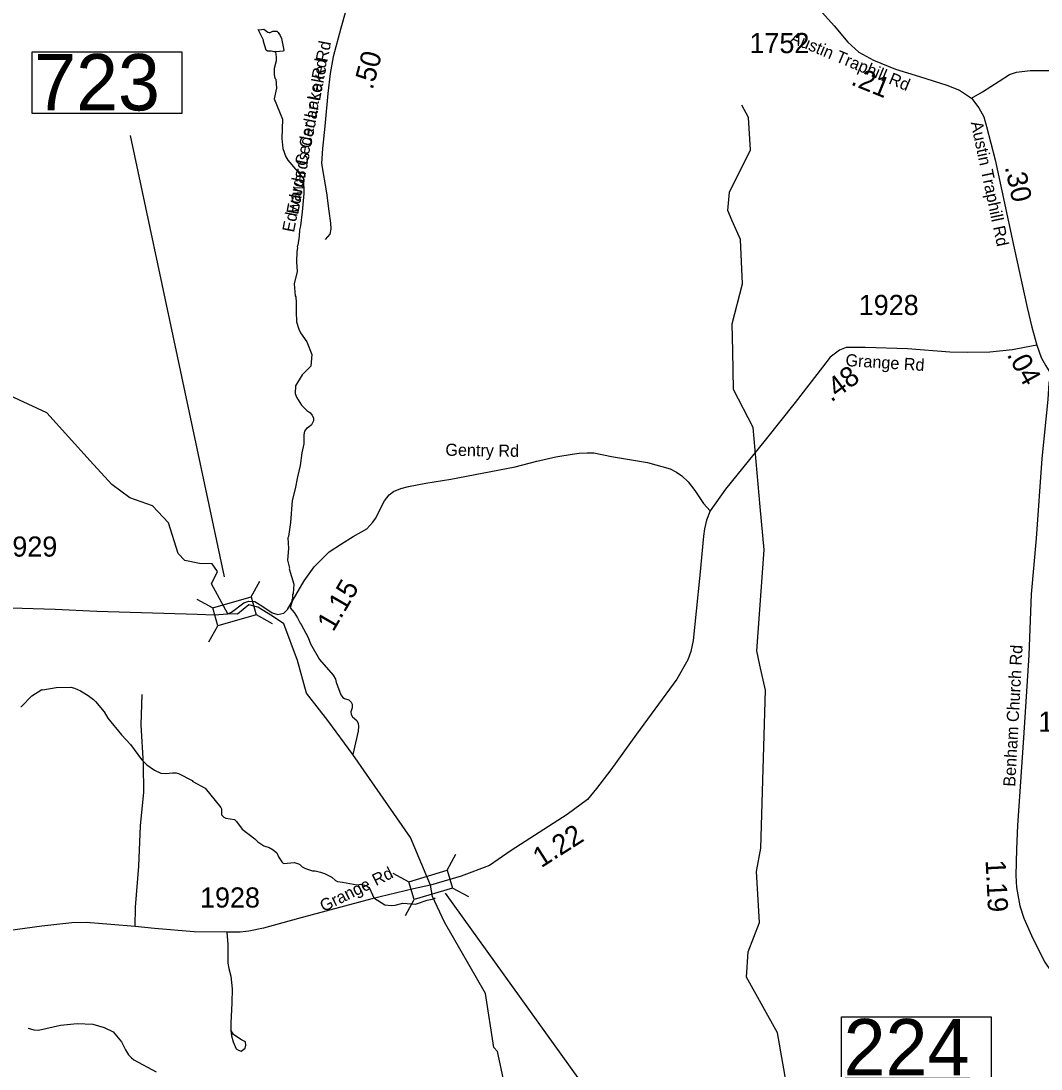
# Model space of a CAD drawing. Extents: x 1248224 to 1454986, y 825081 to 985870.
# Drawn here: x 1424043 to 1430374, y 928641 to 935145 of the extents above; entities that cross this region are included whole.
import ezdxf

# ---------------------------------------------------------------- set-up
doc = ezdxf.new("R2010")
doc.units = 0
for name, color, linetype in [('Exist Hydrographic Creek Single Shore', 7, 'Continuous'), ('Exist Hydrographic Misc Water Feature', 7, 'Continuous'), ('Exist Road Non-System Type 51', 7, 'Continuous'), ('Exist Road Secondary Mileage Hundredths English Label', 7, 'Continuous'), ('Exist Road Secondary Structure Standard Bridge CELL', 7, 'Continuous'), ('Exist Road Secondary Structure Standard Bridge Number Label', 7, 'Continuous'), ('Exist Road Secondary Type 41 Attributed', 7, 'Continuous'), ('Exist Road Secondary Type 51 Attributed', 7, 'Continuous'), ('Exist Road Secondary Type 51 Label', 7, 'Continuous'), ('Exist Road Secondary Type 51 Number Label', 7, 'Continuous')]:
    doc.layers.add(name, color=color, linetype=linetype)

msp = doc.modelspace()

# ---------------------------------------------------------------- linework, layer by layer
at = {"layer": 'Exist Hydrographic Creek Single Shore'}
for points in [[(1425327.2, 931465.1), (1425225.2, 931651.2), (1425261.5, 931729.3), (1425229, 931775.7), (1425151.3, 931778.5), (1425060.3, 931796.8), (1425019.3, 931840.2), (1424957.8, 932030.5), (1424858.3, 932135.7), (1424719.3, 932185), (1424607, 932268.1), (1424471.3, 932415.9), (1424202.3, 932713.5), (1423971.3, 932820)], [(1426584.7, 929782.2), (1426460.4, 930077.8), (1426102.6, 930593.5), (1425948.2, 930803.8), (1425815.5, 930973.9), (1425759.3, 931177), (1425673.3, 931403.9), (1425604.4, 931451.4), (1425512.5, 931507), (1425457.7, 931521.1), (1425387.3, 931464.7), (1425327.2, 931465.1)], [(1428663.4, 930992), (1428628.8, 931148)], [(1429678.4, 926628.1), (1429496.4, 926681.1), (1429378.4, 926644.1), (1429234.4, 926479.5), (1429057.4, 926381.3), (1428730.4, 926322.3), (1427980.5, 926337.3), (1427864.4, 926372.6), (1427798.4, 926432.9), (1427743.4, 926575.3), (1427593.4, 926611.1), (1427536.4, 926677.8), (1427501.3, 927003.7), (1427408.4, 927340.4), (1427344.4, 927492.7), (1427101.4, 928279), (1427001.3, 928750.4), (1426977.3, 928773.9), (1426925.4, 929109.8), (1426670.7, 929552.3), (1426596.6, 929711), (1426584.7, 929782.2)]]:
    msp.add_lwpolyline(points, dxfattribs=at)
at = {"layer": 'Exist Hydrographic Misc Water Feature'}
for points in [[(1425623.3, 934953.4), (1425612.1, 934953), (1425596.2, 934957.3), (1425572.2, 934957.7), (1425564.3, 934963.9), (1425547.2, 935018.2), (1425547.4, 935026.2), (1425514, 935091.3), (1425520.6, 935090.8), (1425550.6, 935094.2), (1425574.3, 935075.7), (1425582.2, 935073.7), (1425590.2, 935073.5), (1425606.4, 935081.2), (1425630.4, 935080.8), (1425638.2, 935072.7), (1425651.9, 935054.4), (1425659.6, 935036.2), (1425674.4, 934963.9), (1425672.2, 934957.9), (1425623.3, 934953.4)], [(1425623.3, 934953.4), (1425627.6, 934920.7), (1425627.2, 934896.7), (1425614.4, 934849), (1425613.7, 934810.9), (1425619.3, 934790.8), (1425625.2, 934784.7), (1425629.3, 934728.3), (1425615.1, 934660.8), (1425666.9, 934535.8), (1425660.8, 934415.9), (1425667.8, 934353.7), (1425686.9, 934301.4), (1425698.4, 934281.1), (1425794.5, 934169.3), (1425796.1, 934163.7), (1425797.4, 934074.1), (1425789, 933961.3), (1425777.4, 933873.4), (1425771, 933849.5), (1425770.3, 933809.5), (1425761.4, 933753.7), (1425757.2, 933745.8), (1425759, 933737.7), (1425754.6, 933713.8), (1425752.4, 933651.3), (1425756.5, 933589.6), (1425739.3, 933514), (1425744, 933439.8), (1425747.9, 933433.8), (1425751.1, 933397.7), (1425749.8, 933317.6), (1425753.5, 933301.5), (1425753.1, 933277.5), (1425766.3, 933233.3), (1425777.9, 933209.1), (1425817, 933154.3), (1425848.6, 933075), (1425842.4, 933003.8), (1425788, 932949.5), (1425746.2, 932881.5), (1425745.4, 932833.5), (1425753.1, 932811.4), (1425784.2, 932760.7), (1425817.6, 932728.1), (1425835.4, 932715.8), (1425849.1, 932699.5), (1425858.8, 932679.3), (1425858.5, 932663.3), (1425846.1, 932639.5), (1425831.8, 932625.8), (1425815.6, 932616), (1425803.4, 932600.3), (1425798.9, 932576.4), (1425798, 932520.4), (1425785.1, 932464.5), (1425775.6, 932386.7), (1425758.5, 932317), (1425745.2, 932241.2), (1425725.9, 932169.4), (1425715.6, 932033.6), (1425704.1, 931945.7), (1425699.9, 931937.8), (1425703.2, 931871.1), (1425696.8, 931798.9), (1425708.7, 931749.6), (1425706.5, 931744.8), (1425736.9, 931649), (1425732, 931593), (1425727.8, 931585.1), (1425727.4, 931561.1), (1425723.3, 931553.2), (1425722.9, 931537.2), (1425714.4, 931503.8)], [(1428457.2, 933905.6), (1428429.3, 933967.8), (1428440.4, 934082.5), (1428570.4, 934345.9), (1428557.4, 934546.3), (1428517.4, 934622.7)], [(1428461.1, 933096.3), (1428457.4, 933264.7), (1428520.4, 933512.9), (1428509.4, 933788.9), (1428457.2, 933905.6)], [(1428631.1, 932129.8), (1428586.4, 932621.9), (1428466.3, 932857.4), (1428461.1, 933096.3)], [(1428628.8, 931148), (1428609.3, 931236), (1428655.4, 931862.2), (1428631.1, 932129.8)], [(1425714.4, 931503.8), (1425737.9, 931474.9), (1425759.3, 931440.5), (1425774.7, 931408.2), (1425782.6, 931400), (1425825.2, 931319.2), (1425840.5, 931278.9), (1425894.8, 931181.9), (1425981.1, 931084.3), (1425994.7, 931060), (1425999.6, 931039.2)], [(1425999.6, 931039.2), (1426000.3, 931035.9), (1426029, 930963.3), (1426040.8, 930947.1), (1426050.6, 930940.9), (1426078.5, 930932.4), (1426092.2, 930918.1), (1426098, 930906), (1426097.6, 930882), (1426089.2, 930858.1), (1426093, 930842.1), (1426100.7, 930825.9), (1426126.3, 930803.5), (1426135.9, 930785.2), (1426137.7, 930769.2), (1426135.1, 930737.3), (1426102.6, 930593.5)], [(1424041.8, 930891.3), (1424045.8, 930891.2), (1424109.9, 930957.8), (1424171.7, 930997.1), (1424178.7, 930995.2), (1424260.2, 931009.1), (1424352, 931011.8), (1424375.9, 931005.4), (1424411.5, 930988.6), (1424459, 930959.8), (1424492.6, 930935.2), (1424504.4, 930922.9), (1424559.3, 930857.9), (1424582.6, 930817.5), (1424666.8, 930715.9), (1424722.5, 930655.9), (1424790.2, 930561.6), (1424823.6, 930528.9), (1424871, 930496.1), (1424910.6, 930477.3), (1424942.6, 930474.8), (1424982.7, 930480), (1425006.7, 930479.6), (1425020.6, 930475.4), (1425105.8, 930431.8), (1425108.7, 930426.3), (1425185.7, 930383.6), (1425283, 930264.5), (1425286.8, 930256.4), (1425288.1, 930218.4), (1425301.9, 930204.1), (1425313.8, 930197.9), (1425367.7, 930188.9), (1425381.4, 930176.6), (1425416.6, 930130), (1425493.5, 930068.9), (1425512.3, 930050.6), (1425550.2, 930026.1), (1425583.1, 930015), (1425608, 930001.2), (1425630.3, 929983.6), (1425641.6, 929958.3), (1425662.4, 929926.1), (1425672.9, 929917.2), (1425741, 929922), (1425764.9, 929915.5), (1425772.8, 929911.4), (1425788.6, 929895.1), (1425808.4, 929884.7), (1425852.1, 929871.9), (1425868.1, 929871.6), (1425902, 929863), (1425925.8, 929854.6), (1425971.5, 929831.7), (1425995.1, 929811.3), (1426006.9, 929805.1), (1426039.2, 929800), (1426130.4, 929785.1), (1426152.9, 929788.7), (1426189.8, 929777.4), (1426206.3, 929763.5), (1426233.2, 929703), (1426300.5, 929659.7), (1426340.4, 929656.9), (1426364.5, 929658.6), (1426412.6, 929669.6), (1426492.5, 929664.2), (1426564.9, 929688.9), (1426605.1, 929698.1), (1426613.8, 929704.3)], [(1429678.4, 926628.1), (1429704.4, 926670.3), (1429689.5, 926769.1), (1429607.4, 926823.3), (1429407.4, 926850.3), (1429334.4, 926927.3), (1429321.4, 927111.4), (1429190.5, 927255.3), (1429196.4, 927530.9), (1429009.4, 927777.6), (1428798.4, 928523.8), (1428738.4, 928866.5), (1428545.4, 929211.8), (1428556.4, 929369.1), (1428626.4, 929551.5), (1428608.4, 929867.1), (1428635.4, 930011), (1428663.4, 930992)], [(1424087.4, 928895.5), (1424123.1, 928884.8), (1424151.1, 928882.2), (1424287.6, 928913.8), (1424391.8, 928924), (1424488.4, 928919.3), (1424558.4, 928898.5), (1424614.8, 928871.9), (1424665.8, 928810.9), (1424690.9, 928760.4), (1424710.4, 928730.1), (1424728, 928709.7), (1424743.8, 928697.4), (1424882.5, 928622.9)]]:
    msp.add_lwpolyline(points, dxfattribs=at)
at = {"layer": 'Exist Road Non-System Type 51'}
for points in [[(1424750.9, 929524.8), (1424754.2, 929646.2), (1424773.6, 929900.2), (1424784.9, 930149.4), (1424804.3, 930359.8), (1424802.6, 930533.7), (1424789.7, 930776.4), (1424794.5, 930964.4)], [(1425320.8, 929489.7), (1425326.5, 929414.3), (1425326.5, 929339.9), (1425326.5, 929297.8), (1425333, 929265.4), (1425345.9, 929216.9), (1425354, 929139.2), (1425352.4, 929051.8), (1425344.3, 928925.6), (1425344.3, 928881.9), (1425349.2, 928848), (1425358.9, 928809.1), (1425378.3, 928767.1), (1425392.8, 928757.4), (1425409, 928752.5), (1425433.2, 928770.3), (1425438.1, 928789.7), (1425436.5, 928810.8), (1425412.2, 928822.1), (1425383.1, 928841.5), (1425362.1, 928856.1), (1425344.3, 928881.9)]]:
    msp.add_lwpolyline(points, dxfattribs=at)
at = {"layer": 'Exist Road Secondary Structure Standard Bridge CELL'}
for p, q in [((1425471, 931570.4), (1425525.9, 931669.4)), ((1425133.6, 931557.6), (1425232.6, 931502.7)), ((1425502.2, 931461.6), (1425601.2, 931406.7)), ((1425209.6, 931292.4), (1425264.5, 931391.3)), ((1426687.5, 929874.4), (1426741.2, 929974)), ((1426350.3, 929857.4), (1426449.9, 929803.7)), ((1426720, 929766), (1426819.7, 929712.3)), ((1426429.5, 929593.1), (1426483.2, 929692.8))]:
    msp.add_line(p, q, dxfattribs=at)
for points in [[(1425232.6, 931502.7), (1425470.9, 931570.9), (1425502.8, 931459.6), (1425264.5, 931391.3)], [(1426449.9, 929803.7), (1426687.4, 929874.9), (1426720.6, 929764), (1426483.2, 929692.8)]]:
    msp.add_lwpolyline(points, close=True, dxfattribs=at)
at = {"layer": 'Exist Road Secondary Structure Standard Bridge Number Label'}
for p, q in [((1425306.5, 931695.1), (1424722.3, 934433.6)), ((1426674.8, 929733.4), (1427556.5, 928506.2))]:
    msp.add_line(p, q, dxfattribs=at)
for points in [[(1424111.8, 934954.3), (1425040.8, 934954.3), (1425040.8, 934570.2), (1424111.8, 934570.2)], [(1429136.3, 928966), (1430065.3, 928966), (1430065.3, 928581.9), (1429136.3, 928581.9)]]:
    msp.add_lwpolyline(points, close=True, dxfattribs=at)
at = {"layer": 'Exist Road Secondary Type 41 Attributed'}
for points in [[(1425327.2, 931465.1), (1425350.2, 931475.9), (1425425.1, 931533.3), (1425456.2, 931545.2), (1425493.2, 931542.2), (1425543.6, 931511.1), (1425601.4, 931472.5), (1425637, 931462.1), (1425673.9, 931470.8), (1425697.2, 931492.8), (1425800, 931669.8), (1425862.7, 931757), (1425913.5, 931809.1), (1425956, 931850.3), (1426032.8, 931901.1), (1426104.1, 931946.4), (1426189.1, 931994.4), (1426226.2, 932035.6), (1426244, 932057.6), (1426300, 932166.5), (1426327.5, 932203.5), (1426354.9, 932225.5), (1426400.1, 932243.3), (1426448.1, 932255.7), (1426556.5, 932276.3), (1426711.5, 932301), (1427109.8, 932377.7), (1427245.6, 932413.4), (1427362.1, 932439.4), (1427463.1, 932457.1), (1427508.4, 932462.6), (1427557.7, 932465.4), (1427597.5, 932464), (1427707.2, 932442), (1427932.1, 932405), (1428072.7, 932366.6), (1428112.5, 932346), (1428145.4, 932321.3), (1428183.8, 932284.3), (1428225, 932232.1), (1428279.8, 932149.8), (1428319.9, 932105.4)], [(1422870.5, 931532.3), (1422930.8, 931532.3), (1423163.9, 931529.6), (1423458.8, 931515.8), (1423772.9, 931509), (1424254.8, 931495.3), (1424514, 931481.5), (1425135.8, 931463.7), (1425242.3, 931459.5), (1425327.2, 931465.1)]]:
    msp.add_lwpolyline(points, dxfattribs=at)
at = {"layer": 'Exist Road Secondary Type 51 Attributed'}
for points in [[(1426192.1, 936384.3), (1426182.2, 936314.7), (1426180.4, 936161.7), (1426175.1, 935990.8), (1426175.1, 935809), (1426171.5, 935603.1), (1426166.1, 935534.7), (1426158.9, 935477.1), (1426115.8, 935372.7), (1426088.8, 935307.9), (1426058.2, 935208.9), (1426027.8, 935099.9), (1425981.1, 934921.7), (1425961.6, 934820), (1425947.2, 934694.1), (1425929.2, 934492.5), (1425914.8, 934352.8), (1425907.6, 934261.1), (1425938.2, 934079.3), (1425952.6, 933964.1), (1425963.3, 933889.2), (1425965.1, 933854.2), (1425959.7, 933821.8), (1425931, 933789.4)], [(1429017.7, 935195.8), (1429089.3, 935114.3), (1429174.1, 935013.4), (1429244.3, 934952), (1429333.4, 934900.8), (1429470.8, 934845.2), (1429619.8, 934799.9), (1429789.4, 934747.2), (1429868.3, 934715.1), (1429942.8, 934665.3)], [(1429942.8, 934665.3), (1430010.1, 934705.6), (1430115.2, 934771.2), (1430179.5, 934812), (1430222.8, 934828.1), (1430306.9, 934838), (1430430.6, 934836.8)], [(1429942.8, 934665.3), (1429988, 934606.4), (1430020.1, 934550.8), (1430034.8, 934489.4), (1430088.8, 934283.1), (1430172, 933899.3), (1430207, 933735.5), (1430288.8, 933367.8), (1430317.9, 933244.6), (1430348.6, 933133.4)], [(1430348.6, 933133.4), (1430272.5, 933119.6), (1430196.5, 933104.9), (1430056.2, 933090.3), (1429918.8, 933087.4), (1429807.8, 933090.3), (1429544.7, 933110.8), (1429281.7, 933119.6), (1429164.8, 933119.6), (1429123.8, 933102), (1429065.4, 933058.1), (1429018.6, 932996.7), (1428849.1, 932777.3), (1428662, 932543.3), (1428416.5, 932239.1), (1428319.9, 932105.4)], [(1430348.6, 933133.4), (1430374.5, 933056.8), (1430403.8, 933004.1), (1430435.9, 932955.8)], [(1430435.9, 932955.8), (1430421.9, 932897.2), (1430417, 932796.2), (1430378.8, 932430.2), (1430343.1, 931933.4), (1430312.4, 931587.8), (1430297.6, 931209.1), (1430265.6, 930696.3), (1430228.7, 930151.4), (1430221.3, 930004.8), (1430218.8, 929841.4), (1430222.5, 929768.2), (1430243.4, 929654.9), (1430268, 929577.2), (1430323.4, 929450.3), (1430397.3, 929303.7), (1430515.4, 929130.5), (1430829.1, 928693.8), (1431118.2, 928284.3)], [(1428319.9, 932105.4), (1428298, 932047.8), (1428284.3, 931992.9), (1428280.1, 931947.6), (1428256.9, 931705.6), (1428233.6, 931483.2), (1428214.4, 931300.7), (1428200.7, 931232.1), (1428182.8, 931179.9), (1428113.1, 931061.4), (1427863.8, 930719), (1427704.7, 930498.1), (1427615.5, 930381.4), (1427559.9, 930313.4), (1427433.7, 930221.4), (1427084.5, 929997), (1426951.4, 929905), (1426775.9, 929837.7), (1426584.7, 929782.2)], [(1426584.7, 929782.2), (1426478.9, 929759.7), (1426221.1, 929697.9), (1425765.2, 929574.8), (1425547.1, 929515.7), (1425458, 929496.5), (1425403.1, 929491), (1425320.8, 929489.7), (1425117.1, 929492.4), (1424871.6, 929512.9), (1424750.9, 929524.8), (1424600.1, 929539), (1424446.5, 929550), (1424358.7, 929548.6), (1424173.1, 929527.1), (1423961.9, 929498.3), (1423675.2, 929457.1), (1423420.1, 929421.4), (1423345.3, 929402.2)]]:
    msp.add_lwpolyline(points, dxfattribs=at)

# ---------------------------------------------------------------- texts
at = {"layer": 'Exist Road Secondary Mileage Hundredths English Label'}
for s, rotation, p in [('.50', 75.29567, (1426225.1, 934713.6)), ('.21', 337.97322, (1429187.8, 934751.9)), ('.30', 282.2205, (1430148.7, 934239)), ('.04', 299.03603, (1430159.1, 933074.8)), ('.48', 36.89124, (1429072.1, 932775.9)), ('1.15', 59.84563, (1425981, 931349.5)), ('1.22', 32.53813, (1427271.7, 929886.6)), ('1.19', 272.85241, (1430029.8, 929936.4))]:
    msp.add_text(s, height=125, rotation=rotation, dxfattribs=at).set_placement(p)
at = {"layer": 'Exist Road Secondary Structure Standard Bridge Number Label'}
for s, p in [('723', (1424124.3, 934590)), ('224', (1429148.9, 928601.7))]:
    msp.add_text(s, height=350, dxfattribs=at).set_placement(p)
at = {"layer": 'Exist Road Secondary Type 51 Label'}
for s, rotation, p in [('Austin Traphill Rd', 337.34034, (1428810.8, 935013.9)), ('Edwards Cedar Lake Rd', 79.13902, (1425762.5, 933939.9)), ('Edwards Cedar Lake Rd', 79.13902, (1425737.1, 933829.8)), ('Austin Traphill Rd', 282.00845, (1429937.2, 934514.8)), ('Grange Rd', 356.33583, (1429158.9, 933004)), ('Gentry Rd', 359.05198, (1426676.7, 932447.2)), ('Benham Church Rd', 86.97371, (1430213.9, 930391.9)), ('Grange Rd', 26.34748, (1425921, 929614.4))]:
    msp.add_text(s, height=75, rotation=rotation, dxfattribs=at).set_placement(p)
at = {"layer": 'Exist Road Secondary Type 51 Number Label'}
for s, p in [('1752', (1428564.4, 934945.4)), ('1928', (1429242.9, 933320.2)), ('1929', (1423896.2, 931820.9)), ('1930', (1430357.8, 930734.4)), ('1928', (1425154, 929643.2))]:
    msp.add_text(s, height=125, dxfattribs=at).set_placement(p)

doc.saveas('drawing.dxf')
